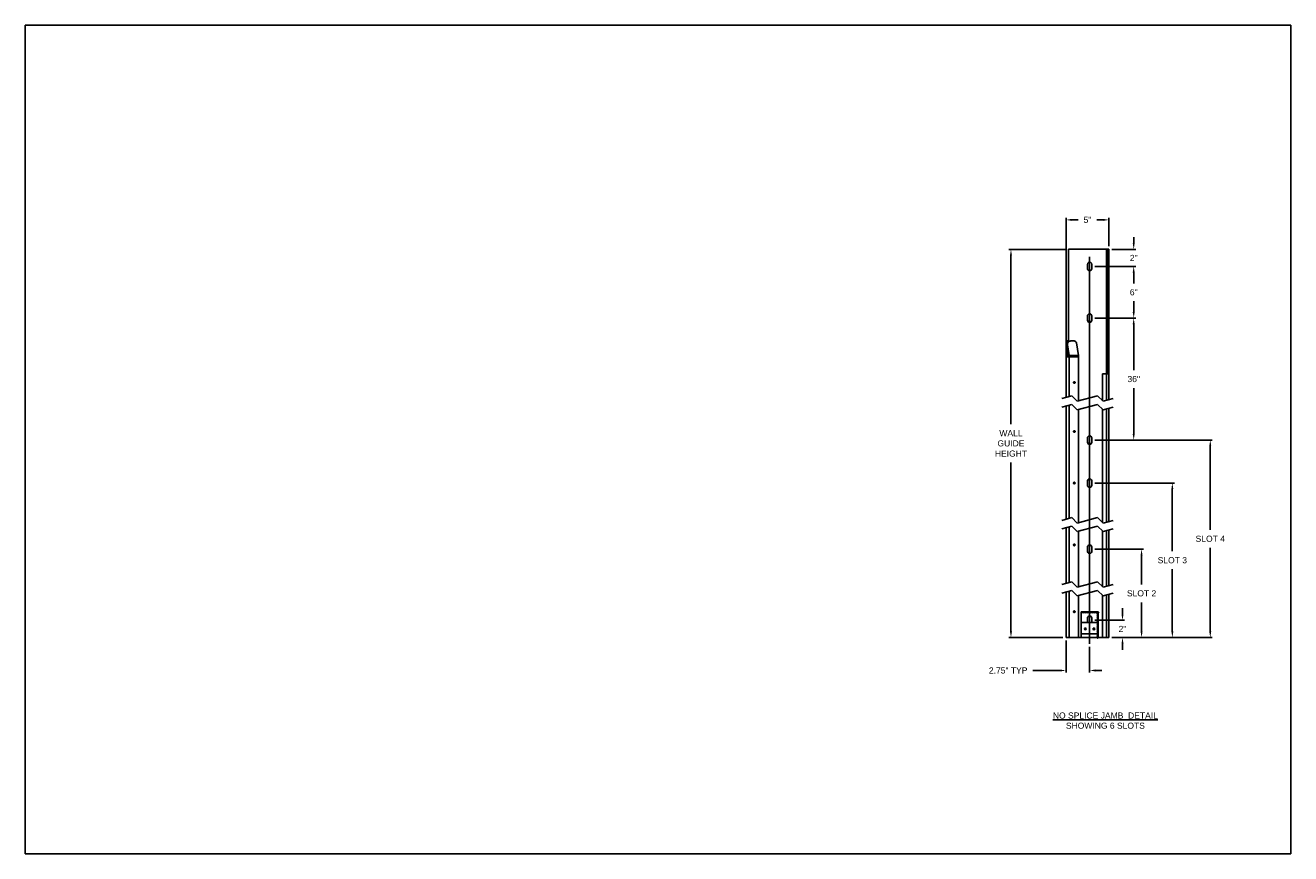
# Model space of a CAD drawing. Header units: inches. Extents: x 170 to 312, y 215 to 248.
# Tile 529 of 529: x 293 to 312, y 234 to 247. Entities that reach past the tile are written whole.
import ezdxf

# ---------------------------------------------------------------- set-up
doc = ezdxf.new("R2010")
doc.units = ezdxf.units.IN
doc.header["$LTSCALE"] = 0.25
doc.header["$MEASUREMENT"] = 0
doc.layers.add('ANNOTATIONS', color=1, linetype='Continuous')
doc.layers.add('DETAILS', color=4, linetype='Continuous')
doc.styles.add('ARIAL', font='arial.ttf', dxfattribs={"height": 0.09375})
doc.dimstyles.new('STANDARD$0', dxfattribs={"dimtxt": 0.09375, "dimasz": 0.09375, "dimexe": 0.03125, "dimexo": 0.046875, "dimgap": 0.09, "dimtad": 0, "dimtih": 1, "dimtoh": 1, "dimdec": 4, "dimzin": 0, "dimdsep": 46, "dimtxsty": 'ARIAL', "dimcen": 0.09, "dimadec": 0, "dimazin": 0, "dimtfac": 1, "dimtdec": 4, "dimtofl": 0, "dimtmove": 0, "dimatfit": 1, "dimfxl": 1, "dimtolj": 1, "dimtzin": 0, "dimarcsym": 0})

# ---------------------------------------------------------------- blocks, each defined once
blk = doc.blocks.new('*D127')
at = {"layer": 'ANNOTATIONS', "color": 0, "lineweight": -2, "transparency": 16777216}
for p, q in [((309.361, 239.127), (310.112, 239.127)), ((310.081, 239.034), (310.081, 238.587)), ((310.081, 237.864), (310.081, 238.31)), ((309.625, 237.77), (310.112, 237.77))]:
    blk.add_line(p, q, dxfattribs=at)
at = {"layer": 'ANNOTATIONS', "color": 0, "transparency": 16777216}
for points in [[(310.065, 239.034), (310.096, 239.034), (310.081, 239.127)], [(310.065, 237.864), (310.096, 237.864), (310.081, 237.77)]]:
    blk.add_solid(points, dxfattribs=at)
at = {"layer": 'defpoints', "color": 0, "transparency": 16777216}
for p in [(309.314, 239.127), (310.081, 239.127), (309.579, 237.77)]:
    blk.add_point(p, dxfattribs=at)
at = {"layer": 'ANNOTATIONS', "color": 0, "transparency": 16777216, "insert": (310.081, 238.449), "char_height": 0.0938, "attachment_point": 5, "style": 'ARIAL'}
blk.add_mtext('\\A1;SLOT 2', dxfattribs=at)
blk = doc.blocks.new('*D120')
at = {"layer": 'ANNOTATIONS', "color": 0, "lineweight": -2, "transparency": 16777216}
for p, q in [((308.909, 243.738), (308.04, 243.738)), ((308.071, 243.644), (308.071, 241.05)), ((308.071, 237.864), (308.071, 240.459)), ((308.871, 237.77), (308.04, 237.77))]:
    blk.add_line(p, q, dxfattribs=at)
at = {"layer": 'ANNOTATIONS', "color": 0, "transparency": 16777216}
for points in [[(308.056, 243.644), (308.087, 243.644), (308.071, 243.738)], [(308.056, 237.864), (308.087, 237.864), (308.071, 237.77)]]:
    blk.add_solid(points, dxfattribs=at)
at = {"layer": 'defpoints', "color": 0, "transparency": 16777216}
for p in [(308.071, 243.738), (308.956, 243.738), (308.918, 237.77)]:
    blk.add_point(p, dxfattribs=at)
at = {"layer": 'ANNOTATIONS', "color": 0, "transparency": 16777216, "insert": (308.071, 240.754), "char_height": 0.0938, "attachment_point": 5, "style": 'ARIAL'}
blk.add_mtext('\\A1;WALL\\PGUIDE\\PHEIGHT', dxfattribs=at)
blk = doc.blocks.new('*D121')
at = {"layer": 'ANNOTATIONS', "color": 0, "lineweight": -2, "transparency": 16777216}
for p, q in [((309.361, 240.145), (310.585, 240.145)), ((310.554, 240.051), (310.554, 239.096)), ((310.554, 237.864), (310.554, 238.819)), ((309.625, 237.77), (310.585, 237.77))]:
    blk.add_line(p, q, dxfattribs=at)
at = {"layer": 'ANNOTATIONS', "color": 0, "transparency": 16777216}
for points in [[(310.539, 240.051), (310.57, 240.051), (310.554, 240.145)], [(310.539, 237.864), (310.57, 237.864), (310.554, 237.77)]]:
    blk.add_solid(points, dxfattribs=at)
at = {"layer": 'defpoints', "color": 0, "transparency": 16777216}
for p in [(309.314, 240.145), (310.554, 240.145), (309.579, 237.77)]:
    blk.add_point(p, dxfattribs=at)
at = {"layer": 'ANNOTATIONS', "color": 0, "transparency": 16777216, "insert": (310.554, 238.958), "char_height": 0.0938, "attachment_point": 5, "style": 'ARIAL'}
blk.add_mtext('\\A1;SLOT 3', dxfattribs=at)
blk = doc.blocks.new('*D122')
at = {"layer": 'ANNOTATIONS', "color": 0, "lineweight": -2, "transparency": 16777216}
for p, q in [((309.361, 240.806), (311.169, 240.806)), ((311.138, 240.712), (311.138, 239.426)), ((311.138, 237.864), (311.138, 239.149)), ((309.625, 237.77), (311.169, 237.77))]:
    blk.add_line(p, q, dxfattribs=at)
at = {"layer": 'ANNOTATIONS', "color": 0, "transparency": 16777216}
for points in [[(311.122, 240.712), (311.153, 240.712), (311.138, 240.806)], [(311.122, 237.864), (311.153, 237.864), (311.138, 237.77)]]:
    blk.add_solid(points, dxfattribs=at)
at = {"layer": 'defpoints', "color": 0, "transparency": 16777216}
for p in [(309.314, 240.806), (311.138, 240.806), (309.579, 237.77)]:
    blk.add_point(p, dxfattribs=at)
at = {"layer": 'ANNOTATIONS', "color": 0, "transparency": 16777216, "insert": (311.138, 239.288), "char_height": 0.0938, "attachment_point": 5, "style": 'ARIAL'}
blk.add_mtext('\\A1;SLOT 4', dxfattribs=at)
blk = doc.blocks.new('*D123')
at = {"layer": 'ANNOTATIONS', "color": 0, "lineweight": -2, "transparency": 16777216}
for p, q in [((309.361, 242.681), (309.991, 242.681)), ((309.96, 242.587), (309.96, 241.881)), ((309.96, 240.899), (309.96, 241.605)), ((309.361, 240.806), (309.991, 240.806))]:
    blk.add_line(p, q, dxfattribs=at)
at = {"layer": 'ANNOTATIONS', "color": 0, "transparency": 16777216}
for points in [[(309.944, 242.587), (309.975, 242.587), (309.96, 242.681)], [(309.944, 240.899), (309.975, 240.899), (309.96, 240.806)]]:
    blk.add_solid(points, dxfattribs=at)
at = {"layer": 'defpoints', "color": 0, "transparency": 16777216}
for p in [(309.314, 242.681), (309.96, 242.681), (309.314, 240.806)]:
    blk.add_point(p, dxfattribs=at)
at = {"layer": 'ANNOTATIONS', "color": 0, "transparency": 16777216, "insert": (309.96, 241.743), "char_height": 0.0938, "attachment_point": 5, "style": 'ARIAL'}
blk.add_mtext('\\A1;36"', dxfattribs=at)
blk = doc.blocks.new('*D124')
at = {"layer": 'ANNOTATIONS', "color": 0, "lineweight": -2, "transparency": 16777216}
for p, q in [((309.361, 243.474), (309.991, 243.474)), ((309.96, 243.38), (309.96, 243.215)), ((309.96, 242.775), (309.96, 242.94)), ((309.361, 242.681), (309.991, 242.681))]:
    blk.add_line(p, q, dxfattribs=at)
at = {"layer": 'ANNOTATIONS', "color": 0, "transparency": 16777216}
for points in [[(309.944, 243.38), (309.975, 243.38), (309.96, 243.474)], [(309.944, 242.775), (309.975, 242.775), (309.96, 242.681)]]:
    blk.add_solid(points, dxfattribs=at)
at = {"layer": 'defpoints', "color": 0, "transparency": 16777216}
for p in [(309.314, 243.474), (309.96, 243.474), (309.314, 242.681)]:
    blk.add_point(p, dxfattribs=at)
at = {"layer": 'ANNOTATIONS', "color": 0, "transparency": 16777216, "insert": (309.96, 243.077), "char_height": 0.0938, "attachment_point": 5, "style": 'ARIAL'}
blk.add_mtext('\\A1;6"', dxfattribs=at)
blk = doc.blocks.new('*D125')
at = {"layer": 'ANNOTATIONS', "color": 0, "lineweight": -2, "transparency": 16777216}
for p, q in [((309.787, 238.128), (309.787, 238.222)), ((309.361, 238.035), (309.818, 238.035)), ((309.625, 237.77), (309.818, 237.77)), ((309.787, 237.677), (309.787, 237.583))]:
    blk.add_line(p, q, dxfattribs=at)
at = {"layer": 'ANNOTATIONS', "color": 0, "transparency": 16777216}
for points in [[(309.772, 238.128), (309.803, 238.128), (309.787, 238.035)], [(309.772, 237.677), (309.803, 237.677), (309.787, 237.77)]]:
    blk.add_solid(points, dxfattribs=at)
at = {"layer": 'defpoints', "color": 0, "transparency": 16777216}
for p in [(309.314, 238.035), (309.787, 238.035), (309.579, 237.77)]:
    blk.add_point(p, dxfattribs=at)
at = {"layer": 'ANNOTATIONS', "color": 0, "transparency": 16777216, "insert": (309.787, 237.902), "char_height": 0.0938, "attachment_point": 5, "style": 'ARIAL'}
blk.add_mtext('\\A1;2"', dxfattribs=at)
blk = doc.blocks.new('*D126')
at = {"layer": 'ANNOTATIONS', "color": 0, "lineweight": -2, "transparency": 16777216}
for p, q in [((309.96, 243.832), (309.96, 243.926)), ((309.625, 243.738), (309.991, 243.738)), ((309.361, 243.474), (309.991, 243.474)), ((309.96, 243.38), (309.96, 243.286))]:
    blk.add_line(p, q, dxfattribs=at)
at = {"layer": 'ANNOTATIONS', "color": 0, "transparency": 16777216}
for points in [[(309.944, 243.832), (309.975, 243.832), (309.96, 243.738)], [(309.944, 243.38), (309.975, 243.38), (309.96, 243.474)]]:
    blk.add_solid(points, dxfattribs=at)
at = {"layer": 'defpoints', "color": 0, "transparency": 16777216}
for p in [(309.579, 243.738), (309.96, 243.738), (309.314, 243.474)]:
    blk.add_point(p, dxfattribs=at)
at = {"layer": 'ANNOTATIONS', "color": 0, "transparency": 16777216, "insert": (309.96, 243.606), "char_height": 0.0938, "attachment_point": 5, "style": 'ARIAL'}
blk.add_mtext('\\A1;2"', dxfattribs=at)
blk = doc.blocks.new('*D128')
at = {"layer": 'ANNOTATIONS', "color": 0, "lineweight": -2, "transparency": 16777216}
for p, q in [((308.918, 242.133), (308.918, 244.222)), ((309.012, 244.191), (309.104, 244.191)), ((309.485, 244.191), (309.392, 244.191)), ((309.579, 243.785), (309.579, 244.222))]:
    blk.add_line(p, q, dxfattribs=at)
at = {"layer": 'ANNOTATIONS', "color": 0, "transparency": 16777216}
for points in [[(309.012, 244.207), (309.012, 244.175), (308.918, 244.191)], [(309.485, 244.207), (309.485, 244.175), (309.579, 244.191)]]:
    blk.add_solid(points, dxfattribs=at)
at = {"layer": 'defpoints', "color": 0, "transparency": 16777216}
for p in [(308.918, 244.191), (309.579, 243.738), (308.918, 242.087)]:
    blk.add_point(p, dxfattribs=at)
at = {"layer": 'ANNOTATIONS', "color": 0, "transparency": 16777216, "insert": (309.248, 244.191), "char_height": 0.0938, "attachment_point": 5, "style": 'ARIAL'}
blk.add_mtext('\\A1;5"', dxfattribs=at)
blk = doc.blocks.new('*D129')
at = {"layer": 'ANNOTATIONS', "color": 0, "lineweight": -2, "transparency": 16777216}
for p, q in [((308.918, 237.723), (308.918, 237.232)), ((309.281, 237.625), (309.281, 237.232)), ((308.824, 237.263), (308.409, 237.263)), ((309.375, 237.263), (309.469, 237.263))]:
    blk.add_line(p, q, dxfattribs=at)
at = {"layer": 'ANNOTATIONS', "color": 0, "transparency": 16777216}
for points in [[(308.824, 237.279), (308.824, 237.247), (308.918, 237.263)], [(309.375, 237.279), (309.375, 237.247), (309.281, 237.263)]]:
    blk.add_solid(points, dxfattribs=at)
at = {"layer": 'defpoints', "color": 0, "transparency": 16777216}
for p in [(308.918, 237.77), (309.281, 237.672), (308.918, 237.263)]:
    blk.add_point(p, dxfattribs=at)
at = {"layer": 'ANNOTATIONS', "color": 0, "transparency": 16777216, "insert": (308.028, 237.263), "char_height": 0.09375, "attachment_point": 5, "style": 'ARIAL'}
blk.add_mtext('\\A1;2.75" TYP', dxfattribs=at)

msp = doc.modelspace()

# ---------------------------------------------------------------- linework, layer by layer
for centre in [(309.21526, 237.90246), (309.34739, 237.90246)]:
    msp.add_circle(centre, 0.01328)
at = {"layer": 'defpoints'}
msp.add_lwpolyline([(312.37519, 234.44685), (292.90531, 234.44685), (292.90531, 247.18196), (312.37519, 247.18196)], close=True, dxfattribs=at)
at = {"layer": 'DETAILS'}
for p, q in [((309.57861, 243.73807), (308.95577, 243.73807)), ((308.95577, 243.73807), (308.95577, 242.31589)), ((309.54082, 243.73807), (309.54082, 241.41608)), ((309.56288, 243.73807), (309.56288, 241.82226)), ((309.57861, 243.73807), (309.57861, 241.42612)), ((309.24829, 243.50685), (309.24829, 243.44079)), ((309.31436, 243.44079), (309.31436, 243.50685)), ((309.24829, 242.7141), (309.24829, 242.64804)), ((309.31436, 242.64804), (309.31436, 242.7141)), ((308.91798, 242.31024), (308.93371, 242.31024)), ((308.91798, 242.31024), (308.91798, 241.46124)), ((308.93371, 242.08651), (308.93371, 242.31024)), ((308.93936, 242.27192), (308.93583, 242.26406)), ((308.93583, 242.26406), (308.96072, 242.09754)), ((308.94289, 242.29894), (308.93936, 242.29108)), ((308.93936, 242.27192), (308.96424, 242.1054)), ((309.04277, 242.32913), (308.99462, 242.32913)), ((309.10811, 242.1054), (309.07895, 242.30052)), ((308.91798, 242.17971), (308.93371, 242.17971)), ((308.93371, 242.13466), (308.91798, 242.13466)), ((309.10942, 242.08651), (308.91798, 242.08651)), ((308.95577, 242.13064), (308.95577, 242.08651)), ((308.96072, 242.09754), (308.96424, 242.1054)), ((309.10811, 242.1054), (308.96424, 242.1054)), ((308.96555, 242.08651), (308.96555, 241.47388)), ((309.10942, 242.08651), (309.10942, 241.40677)), ((309.47951, 241.82226), (309.57861, 241.82226)), ((309.47951, 241.82226), (309.47951, 241.41065)), ((309.00849, 241.4853), (308.85192, 241.44368)), ((309.09172, 241.40207), (309.00849, 241.4853)), ((309.40487, 241.4853), (309.09172, 241.40207)), ((309.4881, 241.40207), (309.40487, 241.4853)), ((309.64467, 241.44368), (309.4881, 241.40207)), ((309.00849, 241.35317), (308.85192, 241.31156)), ((308.91798, 241.32912), (308.91798, 239.58913)), ((308.96555, 241.34176), (308.96555, 239.60177)), ((309.09172, 241.26994), (309.00849, 241.35317)), ((309.40487, 241.35317), (309.09172, 241.26994)), ((309.10942, 241.27465), (309.10942, 239.53466)), ((309.4881, 241.26994), (309.40487, 241.35317)), ((309.47951, 241.27853), (309.47951, 239.53854)), ((309.64467, 241.31156), (309.4881, 241.26994)), ((309.54082, 241.28396), (309.54082, 239.54397)), ((309.57861, 241.294), (309.57861, 239.55401)), ((309.24829, 240.83862), (309.24829, 240.77256)), ((309.31436, 240.77256), (309.31436, 240.83862)), ((309.24829, 240.178), (309.24829, 240.11193)), ((309.31436, 240.11193), (309.31436, 240.178)), ((309.00849, 239.61318), (308.85192, 239.57157)), ((309.00849, 239.48106), (308.85192, 239.43944)), ((309.09172, 239.52995), (309.00849, 239.61318)), ((309.09172, 239.39783), (309.00849, 239.48106)), ((309.40487, 239.61318), (309.09172, 239.52995)), ((309.40487, 239.48106), (309.09172, 239.39783)), ((309.4881, 239.52995), (309.40487, 239.61318)), ((309.4881, 239.39783), (309.40487, 239.48106)), ((309.64467, 239.57157), (309.4881, 239.52995)), ((308.91798, 239.457), (308.91798, 238.60086)), ((308.96555, 239.46964), (308.96555, 238.6135)), ((309.10942, 239.40253), (309.10942, 238.54639)), ((309.47951, 239.40641), (309.47951, 238.55027)), ((309.64467, 239.43944), (309.4881, 239.39783)), ((309.54082, 239.41184), (309.54082, 238.5557)), ((309.57861, 239.42188), (309.57861, 238.56574)), ((309.24829, 239.16043), (309.24829, 239.09437)), ((309.31436, 239.09437), (309.31436, 239.16043)), ((309.00849, 238.62492), (308.85192, 238.5833)), ((309.09172, 238.54169), (309.00849, 238.62492)), ((309.40487, 238.62492), (309.09172, 238.54169)), ((309.4881, 238.54169), (309.40487, 238.62492)), ((309.64467, 238.5833), (309.4881, 238.54169)), ((309.00849, 238.49279), (308.85192, 238.45118)), ((308.91798, 238.46873), (308.91798, 237.77033)), ((308.96555, 238.48138), (308.96555, 237.77033)), ((309.09172, 238.40956), (309.00849, 238.49279)), ((309.40487, 238.49279), (309.09172, 238.40956)), ((309.10942, 238.41427), (309.10942, 237.77033)), ((309.4881, 238.40956), (309.40487, 238.49279)), ((309.47951, 238.41815), (309.47951, 237.77033)), ((309.64467, 238.45118), (309.4881, 238.40956)), ((309.54082, 238.42358), (309.54082, 237.77033)), ((309.57861, 238.43362), (309.57861, 237.77033)), ((309.1492, 237.77033), (309.1492, 238.16671)), ((309.1492, 238.16671), (309.41345, 238.16671)), ((309.1492, 238.16671), (309.16572, 238.15019)), ((309.15544, 238.16671), (309.17196, 238.15019)), ((309.16169, 238.16671), (309.1782, 238.15019)), ((309.16793, 238.16671), (309.18444, 238.15019)), ((309.17417, 238.16671), (309.19068, 238.15019)), ((309.18041, 238.16671), (309.19693, 238.15019)), ((309.18665, 238.16671), (309.20317, 238.15019)), ((309.1929, 238.16671), (309.20941, 238.15019)), ((309.19914, 238.16671), (309.21565, 238.15019)), ((309.20538, 238.16671), (309.2219, 238.15019)), ((309.21162, 238.16671), (309.22814, 238.15019)), ((309.21786, 238.16671), (309.23438, 238.15019)), ((309.22411, 238.16671), (309.24062, 238.15019)), ((309.23035, 238.16671), (309.24686, 238.15019)), ((309.23659, 238.16671), (309.25311, 238.15019)), ((309.24283, 238.16671), (309.25935, 238.15019)), ((309.24907, 238.16671), (309.26559, 238.15019)), ((309.25532, 238.16671), (309.27183, 238.15019)), ((309.26156, 238.16671), (309.27807, 238.15019)), ((309.2678, 238.16671), (309.28432, 238.15019)), ((309.27404, 238.16671), (309.29056, 238.15019)), ((309.28029, 238.16671), (309.2968, 238.15019)), ((309.28653, 238.16671), (309.30304, 238.15019)), ((309.29277, 238.16671), (309.30929, 238.15019)), ((309.29901, 238.16671), (309.31553, 238.15019)), ((309.30525, 238.16671), (309.32177, 238.15019)), ((309.3115, 238.16671), (309.32801, 238.15019)), ((309.31774, 238.16671), (309.33425, 238.15019)), ((309.32398, 238.16671), (309.3405, 238.15019)), ((309.33022, 238.16671), (309.34674, 238.15019)), ((309.33646, 238.16671), (309.35298, 238.15019)), ((309.34271, 238.16671), (309.35922, 238.15019)), ((309.34895, 238.16671), (309.36546, 238.15019)), ((309.35519, 238.16671), (309.37171, 238.15019)), ((309.36143, 238.16671), (309.37795, 238.15019)), ((309.36767, 238.16671), (309.38419, 238.15019)), ((309.37392, 238.16671), (309.39043, 238.15019)), ((309.38016, 238.16671), (309.39667, 238.15019)), ((309.3864, 238.16671), (309.40292, 238.15019)), ((309.39264, 238.16671), (309.40916, 238.15019)), ((309.41345, 238.16671), (309.39693, 238.15019)), ((309.41345, 238.16047), (309.39693, 238.14395)), ((309.41345, 238.15422), (309.39693, 238.13771)), ((309.41345, 238.14798), (309.39693, 238.13147)), ((309.41345, 238.14174), (309.39693, 238.12522)), ((309.41345, 238.1355), (309.39693, 238.11898)), ((309.41345, 238.12926), (309.39693, 238.11274)), ((309.41345, 238.12301), (309.39693, 238.1065)), ((309.41345, 238.11677), (309.39693, 238.10026)), ((309.39889, 238.16671), (309.4154, 238.15019)), ((309.40513, 238.16671), (309.42164, 238.15019)), ((309.41137, 238.16671), (309.42789, 238.15019)), ((309.41345, 238.16671), (309.41345, 237.77033)), ((309.41345, 238.16671), (309.42997, 238.15019)), ((309.41345, 238.00155), (309.1492, 238.00155)), ((309.24829, 238.00155), (309.24829, 238.06762)), ((309.31436, 238.06762), (309.31436, 238.00155)), ((309.41345, 238.11053), (309.39693, 238.09401)), ((309.41345, 238.10429), (309.39693, 238.08777)), ((309.41345, 238.09805), (309.39693, 238.08153)), ((309.41345, 238.0918), (309.39693, 238.07529)), ((309.41345, 238.08556), (309.39693, 238.06905)), ((309.41345, 238.07932), (309.39693, 238.0628)), ((309.41345, 238.07308), (309.39693, 238.05656)), ((309.41345, 238.06683), (309.39693, 238.05032)), ((309.41345, 238.06059), (309.39693, 238.04408)), ((309.41345, 238.05435), (309.39693, 238.03783)), ((309.41345, 238.04811), (309.39693, 238.03159)), ((309.41345, 238.04187), (309.39693, 238.02535)), ((309.41345, 238.03562), (309.39693, 238.01911)), ((309.41345, 238.02938), (309.39693, 238.01287)), ((309.41345, 238.02314), (309.39693, 238.00662)), ((309.41345, 238.0169), (309.39693, 238.00038)), ((309.41345, 238.01066), (309.39693, 237.99414)), ((309.41345, 238.00441), (309.39693, 237.9879)), ((309.41345, 238.00155), (309.39693, 237.98504)), ((309.41345, 237.99531), (309.39693, 237.97879)), ((309.41345, 237.98907), (309.39693, 237.97255)), ((309.41345, 237.98283), (309.39693, 237.96631)), ((309.41345, 237.97658), (309.39693, 237.96007)), ((309.41345, 237.97034), (309.39693, 237.95383)), ((309.41345, 237.9641), (309.39693, 237.94758)), ((309.41345, 237.95786), (309.39693, 237.94134)), ((309.41345, 237.95162), (309.39693, 237.9351)), ((309.41345, 237.94537), (309.39693, 237.92886)), ((309.41345, 237.93913), (309.39693, 237.92262)), ((309.41345, 237.93289), (309.39693, 237.91637)), ((309.41345, 237.92665), (309.39693, 237.91013)), ((308.91798, 237.77033), (309.57861, 237.77033)), ((308.91798, 237.77033), (308.91798, 237.77033)), ((309.41345, 237.82814), (309.1492, 237.82814)), ((309.41345, 237.92041), (309.39693, 237.90389)), ((309.41345, 237.91416), (309.39693, 237.89765)), ((309.41345, 237.90792), (309.39693, 237.89141)), ((309.41345, 237.90168), (309.39693, 237.88516)), ((309.41345, 237.89544), (309.39693, 237.87892)), ((309.41345, 237.88919), (309.39693, 237.87268)), ((309.41345, 237.88295), (309.39693, 237.86644)), ((309.41345, 237.87671), (309.39693, 237.86019)), ((309.41345, 237.87047), (309.39693, 237.85395)), ((309.41345, 237.86423), (309.39693, 237.84771)), ((309.41345, 237.85798), (309.39693, 237.84147)), ((309.41345, 237.85174), (309.39693, 237.83523)), ((309.41345, 237.8455), (309.39693, 237.82898)), ((309.41345, 237.83926), (309.39693, 237.82274)), ((309.41345, 237.83302), (309.39693, 237.8165)), ((309.41345, 237.82677), (309.39693, 237.81026)), ((309.41345, 237.82339), (309.39693, 237.80688)), ((309.41345, 237.82053), (309.39693, 237.80402)), ((309.41345, 237.81715), (309.39693, 237.80063)), ((309.41345, 237.81429), (309.39693, 237.79777)), ((309.41345, 237.81091), (309.39693, 237.79439)), ((309.41345, 237.80805), (309.39693, 237.79153)), ((309.41345, 237.80467), (309.39693, 237.78815)), ((309.41345, 237.80181), (309.39693, 237.78529)), ((309.41345, 237.79842), (309.39693, 237.78191)), ((309.41345, 237.79556), (309.39693, 237.77905)), ((309.41345, 237.79218), (309.39693, 237.77567)), ((309.41345, 237.78932), (309.39693, 237.77281)), ((309.41345, 237.78594), (309.39693, 237.76942)), ((309.41345, 237.78308), (309.39693, 237.76656)), ((309.41345, 237.7797), (309.39693, 237.76318)), ((309.41345, 237.77684), (309.39693, 237.76032)), ((309.41345, 237.77346), (309.39693, 237.75694)), ((309.41345, 237.77059), (309.39693, 237.75408)), ((309.41345, 237.77033), (309.39693, 237.75382))]:
    msp.add_line(p, q, dxfattribs=at)
at = {"layer": 'DETAILS', "ltscale": 10}
msp.add_line((309.28133, 237.67163), (309.28133, 243.62125), dxfattribs=at)
at = {"layer": 'DETAILS', "flags": 128}
for points in [[(308.91798, 242.31024), (308.91856, 242.31434), (308.92026, 242.31833), (308.92305, 242.32207), (308.92682, 242.32545), (308.93148, 242.32836), (308.93688, 242.33073), (308.94285, 242.33247), (308.94921, 242.33354), (308.95577, 242.3339)], [(308.99462, 242.32913), (308.98367, 242.32826), (308.97331, 242.32568), (308.96386, 242.32146), (308.9556, 242.31574), (308.94879, 242.30869), (308.94363, 242.30052), (308.94028, 242.29149), (308.93884, 242.28185), (308.93936, 242.27192)], [(309.0571, 241.6852), (309.05805, 241.69013), (309.0571, 241.69506), (309.0544, 241.69924), (309.05037, 241.70204), (309.04561, 241.70302), (309.04084, 241.70204), (309.03681, 241.69924), (309.03411, 241.69506), (309.03316, 241.69013), (309.03411, 241.6852), (309.03681, 241.68103), (309.04084, 241.67823), (309.04561, 241.67725), (309.05037, 241.67823), (309.0544, 241.68103), (309.0571, 241.6852)], [(309.0571, 240.93278), (309.05805, 240.93771), (309.0571, 240.94264), (309.0544, 240.94682), (309.05037, 240.94962), (309.04561, 240.9506), (309.04084, 240.94962), (309.03681, 240.94682), (309.03411, 240.94264), (309.03316, 240.93771), (309.03411, 240.93278), (309.03681, 240.92861), (309.04084, 240.92581), (309.04561, 240.92483), (309.05037, 240.92581), (309.0544, 240.92861), (309.0571, 240.93278)], [(309.0571, 240.14004), (309.05805, 240.14497), (309.0571, 240.1499), (309.0544, 240.15407), (309.05037, 240.15687), (309.04561, 240.15785), (309.04084, 240.15687), (309.03681, 240.15407), (309.03411, 240.1499), (309.03316, 240.14497), (309.03411, 240.14004), (309.03681, 240.13586), (309.04084, 240.13306), (309.04561, 240.13208), (309.05037, 240.13306), (309.0544, 240.13586), (309.0571, 240.14004)], [(309.0571, 239.18854), (309.05805, 239.19347), (309.0571, 239.1984), (309.0544, 239.20257), (309.05037, 239.20537), (309.04561, 239.20635), (309.04084, 239.20537), (309.03681, 239.20257), (309.03411, 239.1984), (309.03316, 239.19347), (309.03411, 239.18854), (309.03681, 239.18436), (309.04084, 239.18156), (309.04561, 239.18058), (309.05037, 239.18156), (309.0544, 239.18436), (309.0571, 239.18854)], [(309.0571, 238.16178), (309.05805, 238.16671), (309.0571, 238.17164), (309.0544, 238.17582), (309.05037, 238.17861), (309.04561, 238.17959), (309.04084, 238.17861), (309.03681, 238.17582), (309.03411, 238.17164), (309.03316, 238.16671), (309.03411, 238.16178), (309.03681, 238.1576), (309.04084, 238.15481), (309.04561, 238.15383), (309.05037, 238.15481), (309.0544, 238.1576), (309.0571, 238.16178)]]:
    msp.add_lwpolyline(points, dxfattribs=at)
at = {"layer": 'DETAILS'}
for centre, radius, start, end in [((309.28133, 243.50685), 0.03303, 359.999224, 180.000776), ((309.28133, 243.44079), 0.03303, 180.001376, 359.998624), ((309.28133, 242.7141), 0.03303, 0.0003, 179.9997), ((309.28133, 242.64804), 0.03303, 179.999224, 0.000776), ((308.9566, 242.31101), 0.0229, 92.068465, 181.931743), ((308.98346, 242.27158), 0.04822, 156.1444, 188.9751), ((309.04346, 242.29282), 0.03632, 12.248872, 91.086862), ((308.88558, 242.08679), 0.0759, 359.789228, 8.144791), ((308.83557, 242.08699), 0.12998, 359.789123, 8.145121), ((308.97944, 242.08699), 0.12998, 359.789119, 8.145184), ((309.0411, 241.69013), 0.01295, 280.985809, 79.014191), ((309.0411, 240.93771), 0.01295, 280.986192, 79.013808), ((309.28133, 240.83862), 0.03303, 0.0003, 179.9997), ((309.28133, 240.77256), 0.03303, 179.999762, 0.000238), ((309.0411, 240.14497), 0.01295, 280.986192, 79.013808), ((309.28133, 240.178), 0.03303, 359.999762, 180.000238), ((309.28133, 240.11193), 0.03303, 180.0003, 359.9997), ((309.0411, 239.19347), 0.01295, 280.985809, 79.014191), ((309.28133, 239.16043), 0.03303, 0.0003, 179.9997), ((309.28133, 239.09437), 0.03303, 179.999224, 0.000776), ((309.0411, 238.16671), 0.01295, 280.985809, 79.014191), ((309.28133, 238.06761), 0.03303, 0.001376, 179.998624)]:
    msp.add_arc(centre, radius, start, end, dxfattribs=at)

# ---------------------------------------------------------------- texts
at = {"layer": 'ANNOTATIONS', "insert": (309.5241, 236.61777), "char_height": 0.09375, "width": 2.5615349, "attachment_point": 2, "style": 'ARIAL'}
msp.add_mtext('{\\LNO SPLICE JAMB  DETAIL\\P}SHOWING 6 SLOTS', dxfattribs=at)

# ---------------------------------------------------------------- dimensions: what is measured, and where the dimension line sits
at = {"layer": 'ANNOTATIONS'}
for base, p1, p2, text, picture, middle in [((308.91798, 244.19111), (309.57861, 243.73807), (308.91798, 242.08651), '5"', '*D128', (309.24829, 244.19111)), ((308.91798, 237.26306), (309.28133, 237.67163), (308.91798, 237.77033), '2.75" TYP', '*D129', (308.02787, 237.26306))]:
    dim = msp.add_linear_dim(base=base, p1=p1, p2=p2, text=text, dimstyle='STANDARD$0', dxfattribs=at)
    dim.commit()
    dim.dimension.update_dxf_attribs({"geometry": picture, "text_midpoint": middle, "dimtype": 160})
for base, p1, p2, text, picture, middle in [((309.95957, 243.73807), (309.31436, 243.47382), (309.57861, 243.73807), '2"', '*D126', (309.95957, 243.60594)), ((308.07146, 243.73807), (308.91798, 237.77033), (308.95577, 243.73807), 'WALL\\PGUIDE\\PHEIGHT', '*D120', (308.07146, 240.7542)), ((309.95957, 243.47382), (309.31436, 242.68107), (309.31436, 243.47382), '6"', '*D124', (309.95957, 243.07744)), ((309.95957, 242.68107), (309.31436, 240.80559), (309.31436, 242.68107), '36"', '*D123', (309.95957, 241.74333)), ((311.13768, 240.80559), (309.57861, 237.77033), (309.31436, 240.80559), 'SLOT 4', '*D122', (311.13768, 239.28796)), ((310.55413, 240.14497), (309.57861, 237.77033), (309.31436, 240.14497), 'SLOT 3', '*D121', (310.55413, 238.95765)), ((310.08068, 239.1274), (309.57861, 237.77033), (309.31436, 239.1274), 'SLOT 2', '*D127', (310.08068, 238.44887)), ((309.78725, 238.03458), (309.57861, 237.77033), (309.31436, 238.03458), '2"', '*D125', (309.78725, 237.90246))]:
    dim = msp.add_linear_dim(base=base, p1=p1, p2=p2, angle=90, text=text, dimstyle='STANDARD$0', dxfattribs=at)
    dim.commit()
    dim.dimension.update_dxf_attribs({"geometry": picture, "text_midpoint": middle, "dimtype": 160})

doc.saveas('drawing.dxf')
